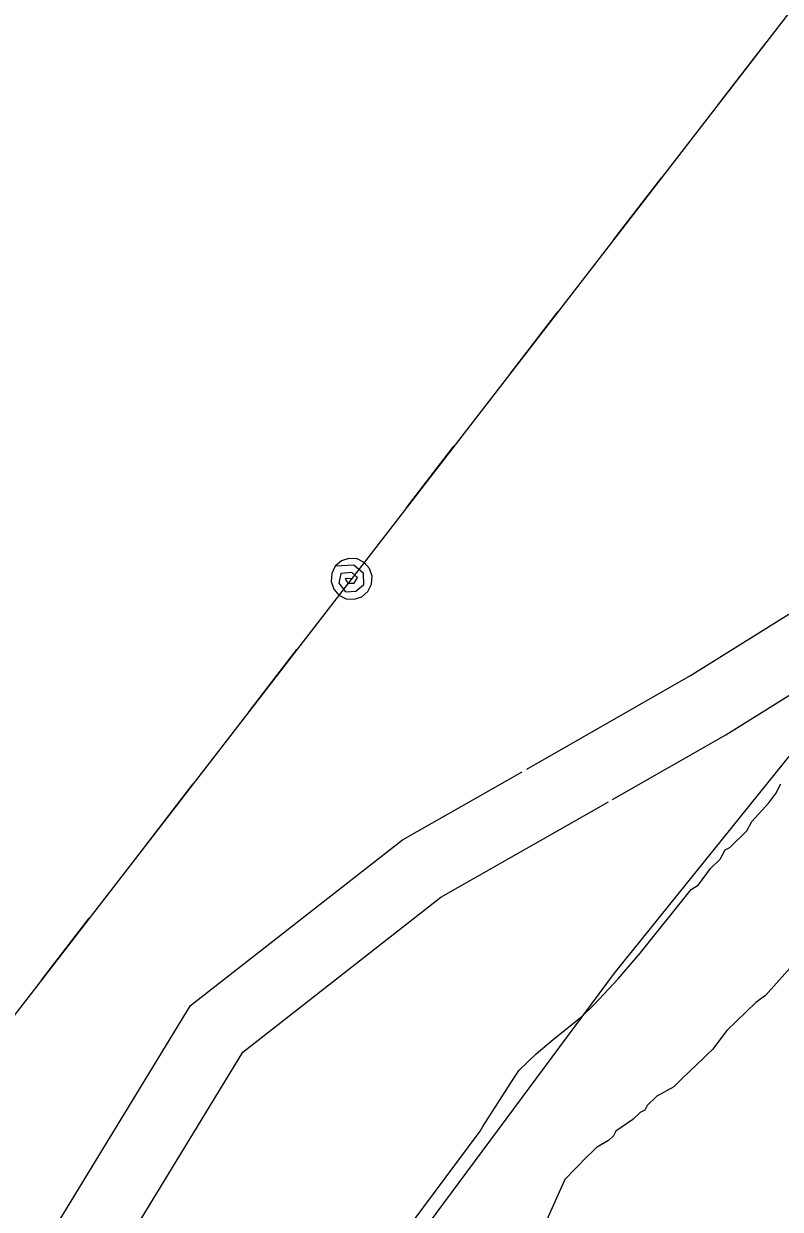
# Model space of a CAD drawing. Extents: x 3329332 to 3367211, y 631066 to 656469.
# Drawn here: x 3350573 to 3350903, y 645065 to 645582 of the extents above; entities that cross this region are included whole.
import ezdxf

# ---------------------------------------------------------------- set-up
doc = ezdxf.new("R2010")
doc.units = 0
for name, color, linetype in [('V-ROAD-CNTR', 7, 'Continuous'), ('V-SITE-VEGE', 7, 'Continuous'), ('V-TOPO-SHOR', 7, 'Continuous'), ('V-UTIL-LINE', 7, 'Continuous')]:
    doc.layers.add(name, color=color, linetype=linetype)

msp = doc.modelspace()

# ---------------------------------------------------------------- linework, layer by layer
at = {"layer": 'V-ROAD-CNTR'}
for points in [[(3350829.96, 645243.58), (3350879.34, 645271.74), (3350967.05, 645326.51), (3351024.32, 645415.12), (3351197.21, 645641.36), (3351302.17, 645775.29), (3351366.9, 645878.11), (3351493.15, 646075.36), (3351575.72, 646197.88), (3351675.36, 646337.39), (3351704.95, 646438.89), (3351685.44, 646536.47), (3351643.79, 646611.44), (3351583.01, 646709.78), (3351528.8, 646748.18), (3351478.4, 646786.49), (3351425.75, 646775.67), (3351375.73, 646708.23), (3351353.94, 646640.97), (3351295.85, 646554.93), (3351289.58, 646547.86)], [(3350792.55, 645256.78), (3350863.96, 645297.5), (3350945.49, 645348.41), (3350999.76, 645432.39), (3351173.48, 645659.72), (3351277.61, 645792.58), (3351302.71, 645832.45)], [(3350558.97, 645031.69), (3350583.14, 645050.53), (3350646.03, 645153.7), (3350738.35, 645225.87), (3350790.5, 645255.61)], [(3350585.51, 645014.34), (3350605.91, 645030.23), (3350668.81, 645133.42), (3350755.11, 645200.89), (3350828.17, 645242.56)]]:
    msp.add_lwpolyline(points, dxfattribs=at)
at = {"layer": 'V-SITE-VEGE'}
for points in [[(3350708.84, 645013.61), (3350772.31, 645098.88), (3350773.38, 645100.94), (3350787.2, 645122.5), (3350789.33, 645125.58), (3350796.7, 645132.72), (3350804.06, 645138.83), (3350816.67, 645149), (3350821.93, 645154.1), (3350832.48, 645165.34), (3350842, 645176.6), (3350864.22, 645204.25), (3350867.37, 645206.27), (3350872.66, 645213.45), (3350876.88, 645217.53), (3350879.01, 645221.64), (3350881.1, 645222.65), (3350888.48, 645229.79), (3350890.62, 645233.91), (3350898.01, 645242.08), (3350901.19, 645246.18), (3350903.33, 645250.3)], [(3350923.07, 645187.75), (3350896.67, 645158.1), (3350892.48, 645155.05), (3350879.83, 645142.81), (3350873.48, 645134.61), (3350871.38, 645132.57), (3350869.27, 645130.53), (3350864, 645125.43), (3350859.79, 645121.34), (3350856.63, 645118.29), (3350849.3, 645114.25), (3350845.09, 645110.17), (3350844.02, 645108.11), (3350841.93, 645107.11), (3350838.77, 645104.05), (3350831.43, 645098.98), (3350830.36, 645096.92), (3350828.25, 645094.88), (3350823.02, 645091.85), (3350820.91, 645089.81), (3350818.8, 645087.77), (3350809.16, 645077.84), (3350794.51, 645044.97)]]:
    msp.add_lwpolyline(points, dxfattribs=at)
at = {"layer": 'V-TOPO-SHOR'}
msp.add_lwpolyline([(3351672.42, 646249.17), (3351343.77, 645823.45), (3350983.32, 645357.29), (3350830.65, 645167.83), (3350688.6, 644976.27), (3350639.84, 644910.29), (3350395.99, 644603.76), (3350230.63, 644378.14), (3350065.26, 644154.65), (3350054.65, 644144.01), (3349946.08, 644235.2), (3349699.18, 644419.65), (3349609.77, 644491.75)], dxfattribs=at)
at = {"layer": 'V-UTIL-LINE'}
for points in [[(3349401.07, 643637.63), (3351602, 646486.08), (3351521.68, 648457.82)], [(3350875.8, 645546.23), (3350896.59, 645573.14)], [(3350830.56, 645487.68), (3350851.35, 645514.58)], [(3350785.31, 645429.12), (3350806.1, 645456.03)], [(3350740.07, 645370.57), (3350760.86, 645397.47)], [(3350716.23, 645339.72), (3350713.36, 645339.87), (3350714.59, 645337.89), (3350717.34, 645337.82), (3350718.86, 645340.32), (3350716.27, 645342.52), (3350711.61, 645342.04), (3350710.65, 645337.88), (3350713.56, 645333.99), (3350718.13, 645334.35), (3350721.56, 645337.21), (3350721.41, 645342.03), (3350717.25, 645345.65), (3350709.11, 645345.22), (3350707.55, 645342.08), (3350707.31, 645338.57), (3350708.42, 645335.24), (3350710.73, 645332.59), (3350713.87, 645331.03), (3350717.38, 645330.79), (3350720.71, 645331.91), (3350723.35, 645334.21), (3350724.92, 645337.36), (3350725.16, 645340.86), (3350724.04, 645344.19), (3350721.74, 645346.84), (3350718.59, 645348.4), (3350715.09, 645348.64), (3350711.76, 645347.53), (3350709.11, 645345.22)], [(3350671.59, 645281.94), (3350692.38, 645308.84)], [(3350626.34, 645223.38), (3350647.13, 645250.29)], [(3350581.1, 645164.83), (3350601.89, 645191.73)]]:
    msp.add_lwpolyline(points, dxfattribs=at)

doc.saveas('drawing.dxf')
